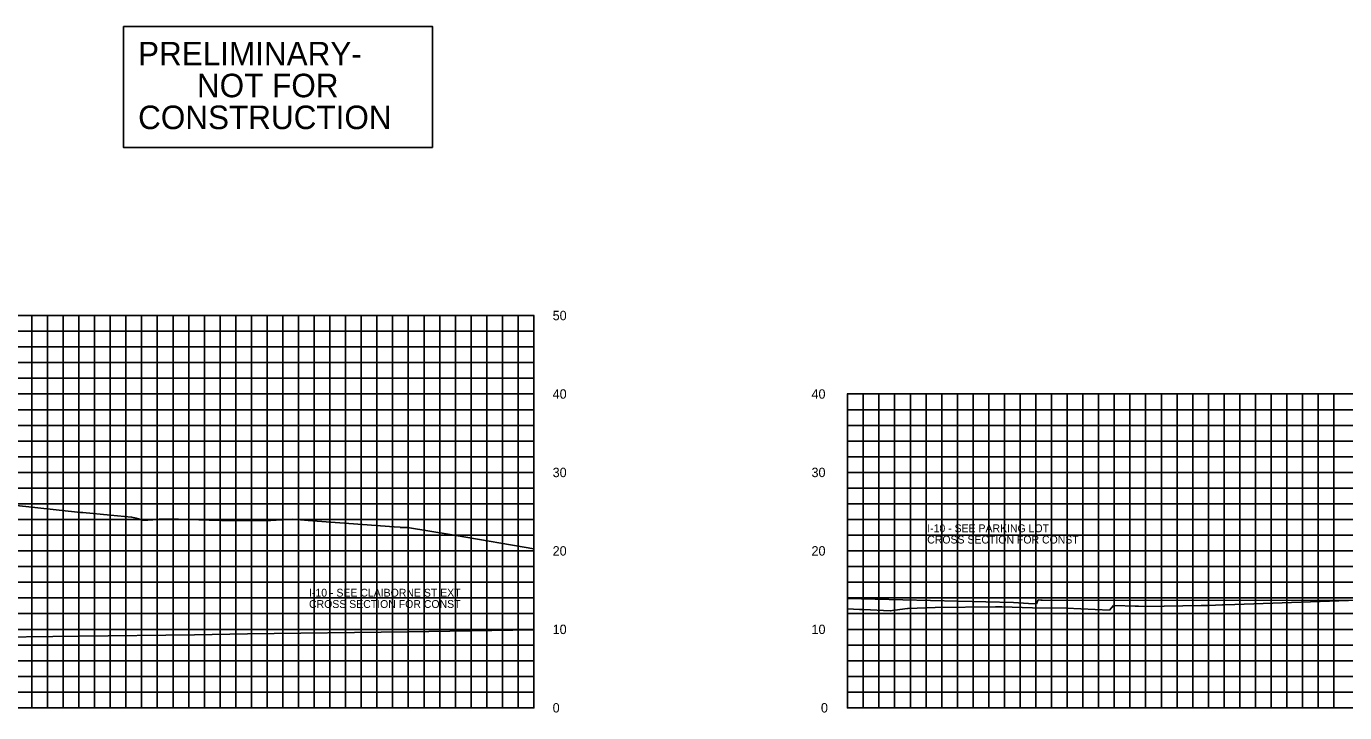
# Model space of a CAD drawing. Extents: x 1800880 to 1818864, y 245271 to 250560.
# Drawn here: x 1811556.3 to 1811724.4, y 250173.8 to 250261.3 of the extents above; entities that cross this region are included whole.
import ezdxf

# ---------------------------------------------------------------- set-up
doc = ezdxf.new("R2010")
doc.units = 0
for name, color, linetype in [('33', 7, 'Continuous'), ('CL-CNST', 7, 'Continuous'), ('DESIGN - DRAINAGE - Bridges', 7, 'Continuous'), ('EPTEXT', 7, 'Continuous'), ('Level 32', 7, 'Continuous'), ('Level 46', 7, 'Continuous'), ('Level 62', 7, 'Continuous')]:
    doc.layers.add(name, color=color, linetype=linetype)

msp = doc.modelspace()

# ---------------------------------------------------------------- linework, layer by layer
at = {"layer": 'CL-CNST'}
for points in [[(1811551.53, 250200.59), (1811563.21, 250199.31), (1811563.49, 250199.31), (1811567.05, 250198.99), (1811569.69, 250198.73), (1811569.74, 250198.73), (1811570.32, 250198.6), (1811571.14, 250198.36), (1811571.22, 250198.36), (1811571.32, 250198.34), (1811571.78, 250198.34), (1811573.07, 250198.45), (1811573.26, 250198.49), (1811573.4, 250198.49), (1811573.41, 250198.49), (1811573.42, 250198.49), (1811573.43, 250198.49), (1811573.44, 250198.49), (1811573.46, 250198.49), (1811573.47, 250198.49), (1811573.49, 250198.49), (1811573.5, 250198.49), (1811573.52, 250198.49), (1811573.54, 250198.49), (1811573.57, 250198.49), (1811573.59, 250198.49), (1811573.62, 250198.49), (1811573.66, 250198.49), (1811573.7, 250198.49), (1811573.75, 250198.49), (1811573.82, 250198.49), (1811573.9, 250198.49), (1811574, 250198.49), (1811574.13, 250198.49), (1811574.32, 250198.49), (1811574.6, 250198.49), (1811574.65, 250198.49), (1811575.72, 250198.46), (1811579.59, 250198.36), (1811581.17, 250198.32), (1811582.03, 250198.3), (1811587.03, 250198.28), (1811587.88, 250198.33), (1811588.15, 250198.33), (1811590.07, 250198.45), (1811590.28, 250198.46), (1811592.25, 250198.31), (1811603.21, 250197.49), (1811603.94, 250197.44), (1811603.98, 250197.43), (1811604.39, 250197.4), (1811604.89, 250197.4), (1811604.91, 250197.4), (1811610.6, 250196.47), (1811611.11, 250196.38), (1811621, 250194.71)], [(1811661, 250187.06), (1811662.51, 250186.98), (1811663.08, 250186.96), (1811666.44, 250186.78), (1811666.96, 250186.88), (1811667.04, 250186.87), (1811668.63, 250187.08), (1811668.72, 250187.08), (1811672.16, 250187.2), (1811679.86, 250187.32), (1811680.02, 250187.32), (1811680.68, 250187.3), (1811684.57, 250187.17), (1811688.92, 250187.12), (1811694.39, 250186.86), (1811694.89, 250187.45), (1811694.99, 250187.53), (1811695.02, 250187.53), (1811695.03, 250187.52), (1811695.05, 250187.49), (1811697.68, 250187.4), (1811698.08, 250187.39), (1811699.02, 250187.36), (1811706.06, 250187.45), (1811706.54, 250187.45), (1811707.03, 250187.45), (1811708.79, 250187.54), (1811708.87, 250187.54), (1811710.35, 250187.6), (1811740.52, 250188.64)]]:
    msp.add_lwpolyline(points, dxfattribs=at)
at = {"layer": 'DESIGN - DRAINAGE - Bridges'}
for p, q in [((1811621, 250174.43), (1811621, 250224.43)), ((1811621.06, 250224.43), (1811621, 250224.43)), ((1811621.06, 250214.43), (1811621, 250214.43)), ((1811660.94, 250214.43), (1811661, 250214.43)), ((1811661, 250174.43), (1811661, 250214.43)), ((1811621.06, 250204.43), (1811621, 250204.43)), ((1811660.94, 250204.43), (1811661, 250204.43)), ((1811621.06, 250194.43), (1811621, 250194.43)), ((1811660.94, 250194.43), (1811661, 250194.43)), ((1811621.06, 250184.43), (1811621, 250184.43)), ((1811660.94, 250184.43), (1811661, 250184.43)), ((1811321, 250174.43), (1811621, 250174.43)), ((1811561, 250174.37), (1811561, 250174.43)), ((1811571, 250174.37), (1811571, 250174.43)), ((1811581, 250174.37), (1811581, 250174.43)), ((1811591, 250174.37), (1811591, 250174.43)), ((1811601, 250174.37), (1811601, 250174.43)), ((1811611, 250174.37), (1811611, 250174.43)), ((1811621, 250174.37), (1811621, 250174.43)), ((1811621.06, 250174.43), (1811621, 250174.43)), ((1811660.94, 250174.43), (1811661, 250174.43)), ((1811661, 250174.43), (1811961, 250174.43)), ((1811661, 250174.37), (1811661, 250174.43)), ((1811671, 250174.37), (1811671, 250174.43)), ((1811681, 250174.37), (1811681, 250174.43)), ((1811691, 250174.37), (1811691, 250174.43)), ((1811701, 250174.37), (1811701, 250174.43)), ((1811711, 250174.37), (1811711, 250174.43)), ((1811721, 250174.37), (1811721, 250174.43))]:
    msp.add_line(p, q, dxfattribs=at)
at = {"layer": 'Level 32'}
msp.add_lwpolyline([(1811568.68, 250261.29), (1811608.08, 250261.29), (1811608.08, 250245.85), (1811568.68, 250245.85)], close=True, dxfattribs=at)
at = {"layer": 'Level 46'}
for p, q in [((1811321, 250224.43), (1811621, 250224.43)), ((1811557, 250174.43), (1811557, 250224.43)), ((1811559, 250174.43), (1811559, 250224.43)), ((1811561, 250174.43), (1811561, 250224.43)), ((1811563, 250174.43), (1811563, 250224.43)), ((1811565, 250174.43), (1811565, 250224.43)), ((1811567, 250174.43), (1811567, 250224.43)), ((1811569, 250174.43), (1811569, 250224.43)), ((1811571, 250174.43), (1811571, 250224.43)), ((1811573, 250174.43), (1811573, 250224.43)), ((1811575, 250174.43), (1811575, 250224.43)), ((1811577, 250174.43), (1811577, 250224.43)), ((1811579, 250174.43), (1811579, 250224.43)), ((1811581, 250174.43), (1811581, 250224.43)), ((1811583, 250174.43), (1811583, 250224.43)), ((1811585, 250174.43), (1811585, 250224.43)), ((1811587, 250174.43), (1811587, 250224.43)), ((1811589, 250174.43), (1811589, 250224.43)), ((1811591, 250174.43), (1811591, 250224.43)), ((1811593, 250174.43), (1811593, 250224.43)), ((1811595, 250174.43), (1811595, 250224.43)), ((1811597, 250174.43), (1811597, 250224.43)), ((1811599, 250174.43), (1811599, 250224.43)), ((1811601, 250174.43), (1811601, 250224.43)), ((1811603, 250174.43), (1811603, 250224.43)), ((1811605, 250174.43), (1811605, 250224.43)), ((1811607, 250174.43), (1811607, 250224.43)), ((1811609, 250174.43), (1811609, 250224.43)), ((1811611, 250174.43), (1811611, 250224.43)), ((1811613, 250174.43), (1811613, 250224.43)), ((1811615, 250174.43), (1811615, 250224.43)), ((1811617, 250174.43), (1811617, 250224.43)), ((1811619, 250174.43), (1811619, 250224.43)), ((1811621, 250174.43), (1811621, 250224.43)), ((1811321, 250222.43), (1811621, 250222.43)), ((1811321, 250220.43), (1811621, 250220.43)), ((1811321, 250218.43), (1811621, 250218.43)), ((1811321, 250216.43), (1811621, 250216.43)), ((1811321, 250214.43), (1811621, 250214.43)), ((1811661, 250214.43), (1811961, 250214.43)), ((1811661, 250174.43), (1811661, 250214.43)), ((1811663, 250174.43), (1811663, 250214.43)), ((1811665, 250174.43), (1811665, 250214.43)), ((1811667, 250174.43), (1811667, 250214.43)), ((1811669, 250174.43), (1811669, 250214.43)), ((1811671, 250174.43), (1811671, 250214.43)), ((1811673, 250174.43), (1811673, 250214.43)), ((1811675, 250174.43), (1811675, 250214.43)), ((1811677, 250174.43), (1811677, 250214.43)), ((1811679, 250174.43), (1811679, 250214.43)), ((1811681, 250174.43), (1811681, 250214.43)), ((1811683, 250174.43), (1811683, 250214.43)), ((1811685, 250174.43), (1811685, 250214.43)), ((1811687, 250174.43), (1811687, 250214.43)), ((1811689, 250174.43), (1811689, 250214.43)), ((1811691, 250174.43), (1811691, 250214.43)), ((1811693, 250174.43), (1811693, 250214.43)), ((1811695, 250174.43), (1811695, 250214.43)), ((1811697, 250174.43), (1811697, 250214.43)), ((1811699, 250174.43), (1811699, 250214.43)), ((1811701, 250174.43), (1811701, 250214.43)), ((1811703, 250174.43), (1811703, 250214.43)), ((1811705, 250174.43), (1811705, 250214.43)), ((1811707, 250174.43), (1811707, 250214.43)), ((1811709, 250174.43), (1811709, 250214.43)), ((1811711, 250174.43), (1811711, 250214.43)), ((1811713, 250174.43), (1811713, 250214.43)), ((1811715, 250174.43), (1811715, 250214.43)), ((1811717, 250174.43), (1811717, 250214.43)), ((1811719, 250174.43), (1811719, 250214.43)), ((1811721, 250174.43), (1811721, 250214.43)), ((1811723, 250174.43), (1811723, 250214.43)), ((1811321, 250212.43), (1811621, 250212.43)), ((1811661, 250212.43), (1811961, 250212.43)), ((1811321, 250210.43), (1811621, 250210.43)), ((1811661, 250210.43), (1811961, 250210.43)), ((1811321, 250208.43), (1811621, 250208.43)), ((1811661, 250208.43), (1811961, 250208.43)), ((1811321, 250206.43), (1811621, 250206.43)), ((1811661, 250206.43), (1811961, 250206.43)), ((1811321, 250204.43), (1811621, 250204.43)), ((1811661, 250204.43), (1811961, 250204.43)), ((1811321, 250202.43), (1811621, 250202.43)), ((1811661, 250202.43), (1811961, 250202.43)), ((1811321, 250200.43), (1811621, 250200.43)), ((1811661, 250200.43), (1811961, 250200.43)), ((1811321, 250198.43), (1811621, 250198.43)), ((1811661, 250198.43), (1811961, 250198.43)), ((1811321, 250196.43), (1811621, 250196.43)), ((1811661, 250196.43), (1811961, 250196.43)), ((1811321, 250194.43), (1811621, 250194.43)), ((1811661, 250194.43), (1811961, 250194.43)), ((1811321, 250192.43), (1811621, 250192.43)), ((1811661, 250192.43), (1811961, 250192.43)), ((1811321, 250190.43), (1811621, 250190.43)), ((1811661, 250190.43), (1811961, 250190.43)), ((1811321, 250188.43), (1811621, 250188.43)), ((1811661, 250188.43), (1811961, 250188.43)), ((1811321, 250186.43), (1811621, 250186.43)), ((1811661, 250186.43), (1811961, 250186.43)), ((1811321, 250184.43), (1811621, 250184.43)), ((1811661, 250184.43), (1811961, 250184.43)), ((1811321, 250182.43), (1811621, 250182.43)), ((1811661, 250182.43), (1811961, 250182.43)), ((1811321, 250180.43), (1811621, 250180.43)), ((1811661, 250180.43), (1811961, 250180.43)), ((1811321, 250178.43), (1811621, 250178.43)), ((1811661, 250178.43), (1811961, 250178.43)), ((1811321, 250176.43), (1811621, 250176.43)), ((1811661, 250176.43), (1811961, 250176.43)), ((1811321, 250174.43), (1811621, 250174.43)), ((1811661, 250174.43), (1811961, 250174.43))]:
    msp.add_line(p, q, dxfattribs=at)
at = {"layer": 'Level 62'}
for points in [[(1811661, 250188.35), (1811682.14, 250187.86), (1811684.08, 250187.74), (1811685.07, 250187.68), (1811685.23, 250188.01), (1811685.31, 250188.18), (1811685.63, 250188.17), (1811685.8, 250188.17), (1811739.34, 250188.11), (1811749.42, 250188.1)], [(1811552.89, 250183.44), (1811559.66, 250183.53), (1811563.07, 250183.57), (1811577.75, 250183.75), (1811584.48, 250183.84), (1811604.94, 250184.13), (1811621, 250184.38)]]:
    msp.add_lwpolyline(points, dxfattribs=at)

# ---------------------------------------------------------------- texts
at = {"layer": '33'}
for s, p in [('50', (1811623.4, 250223.83)), ('40', (1811623.4, 250213.83)), ('40', (1811656.4, 250213.83)), ('30', (1811623.4, 250203.83)), ('30', (1811656.4, 250203.83)), ('20', (1811623.4, 250193.83)), ('20', (1811656.4, 250193.83)), ('10', (1811623.4, 250183.83)), ('10', (1811656.4, 250183.83)), ('0', (1811623.4, 250173.83)), ('0', (1811657.6, 250173.83))]:
    msp.add_text(s, height=1.2, dxfattribs=at).set_placement(p)
at = {"layer": 'DESIGN - DRAINAGE - Bridges'}
msp.add_text('-', height=0.0001, dxfattribs=at).set_placement((1811661, 250174.43))
at = {"layer": 'EPTEXT'}
for s, p in [('I-10 - SEE PARKING LOT', (1811671.15, 250196.81)), ('CROSS SECTION FOR CONST ', (1811671.15, 250195.37)), ('CROSS SECTION FOR CONST ', (1811592.34, 250187.16)), ('I-10 - SEE CLAIBORNE ST EXT', (1811592.34, 250188.6))]:
    msp.add_text(s, height=1, dxfattribs=at).set_placement(p)
at = {"layer": 'Level 32'}
for s, p in [('PRELIMINARY-', (1811570.54, 250256.31)), ('NOT FOR', (1811578.05, 250252.25)), ('CONSTRUCTION', (1811570.55, 250248.19))]:
    msp.add_text(s, height=3, dxfattribs=at).set_placement(p)

doc.saveas('drawing.dxf')
